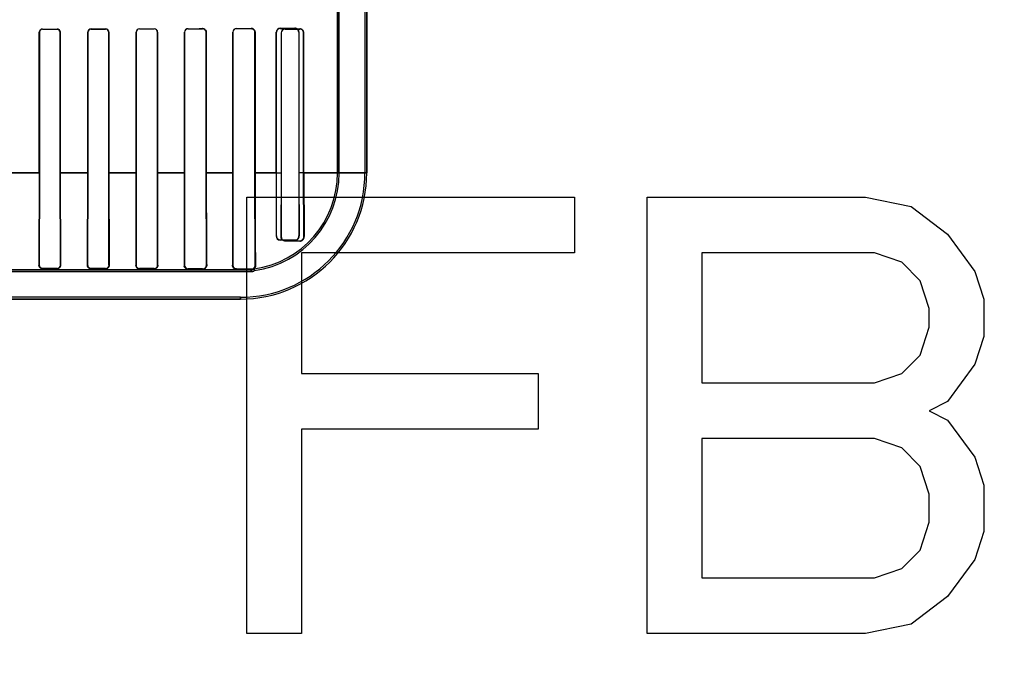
# Model space of a CAD drawing. Header units: millimetres. Extents: x 0 to 297, y 0 to 210.
# Tile 331 of 446: x 240.221 to 241.134, y 157.091 to 157.703. Entities that reach past the tile are written whole.
import ezdxf

# ---------------------------------------------------------------- set-up
doc = ezdxf.new("R2010")
doc.units = ezdxf.units.MM
doc.header["$LTSCALE"] = 16.335
doc.layers.get('0').update_dxf_attribs({"linetype": 'CONTINUOUS'})
for name, color, linetype in [('AXES_REF', 7, 'CONTINUOUS'), ('INTFCLR_1', 7, 'CONTINUOUS'), ('INTFCLR_72935', 7, 'CONTINUOUS')]:
    doc.layers.add(name, color=color, linetype=linetype)

msp = doc.modelspace()

# ---------------------------------------------------------------- linework, layer by layer
at = {"color": 7, "linetype": 'Continuous'}
for p, q in [((240.43206, 157.13309), (240.43206, 157.53809)), ((240.43206, 157.53809), (240.73581, 157.53809)), ((240.73581, 157.53809), (240.73581, 157.48639)), ((240.80331, 157.13309), (240.80331, 157.53809)), ((240.80331, 157.53809), (241.00581, 157.53809)), ((241.00581, 157.53809), (241.048, 157.52947)), ((241.048, 157.52947), (241.08175, 157.50362)), ((241.08175, 157.50362), (241.10706, 157.46915)), ((240.48269, 157.48639), (240.48269, 157.37437)), ((240.73581, 157.48639), (240.48269, 157.48639)), ((240.85394, 157.48639), (240.85394, 157.36575)), ((241.01425, 157.48639), (240.85394, 157.48639)), ((241.03956, 157.47777), (241.01425, 157.48639)), ((241.05644, 157.46054), (241.03956, 157.47777)), ((241.10706, 157.46915), (241.1155, 157.4433)), ((241.06488, 157.43468), (241.05644, 157.46054)), ((241.1155, 157.4433), (241.1155, 157.40883)), ((241.06488, 157.41745), (241.06488, 157.43468)), ((241.05644, 157.3916), (241.06488, 157.41745)), ((241.1155, 157.40883), (241.10706, 157.38298)), ((241.03956, 157.37437), (241.05644, 157.3916)), ((241.10706, 157.38298), (241.08175, 157.34851)), ((240.48269, 157.37437), (240.70206, 157.37437)), ((240.70206, 157.37437), (240.70206, 157.32266)), ((241.01425, 157.36575), (241.03956, 157.37437)), ((240.85394, 157.36575), (241.01425, 157.36575)), ((241.08175, 157.34851), (241.06488, 157.3399)), ((241.06488, 157.3399), (241.08175, 157.33128)), ((241.08175, 157.33128), (241.10706, 157.29681)), ((240.48269, 157.32266), (240.48269, 157.13309)), ((240.70206, 157.32266), (240.48269, 157.32266)), ((240.85394, 157.31405), (240.85394, 157.18479)), ((241.01425, 157.31405), (240.85394, 157.31405)), ((241.03956, 157.30543), (241.01425, 157.31405)), ((241.05644, 157.28819), (241.03956, 157.30543)), ((241.10706, 157.29681), (241.1155, 157.27096)), ((241.06488, 157.26234), (241.05644, 157.28819)), ((241.1155, 157.27096), (241.1155, 157.22788)), ((241.06488, 157.23649), (241.06488, 157.26234)), ((241.05644, 157.21064), (241.06488, 157.23649)), ((241.1155, 157.22788), (241.10706, 157.20202)), ((241.03956, 157.19341), (241.05644, 157.21064)), ((241.10706, 157.20202), (241.08175, 157.16756)), ((241.01425, 157.18479), (241.03956, 157.19341)), ((240.85394, 157.18479), (241.01425, 157.18479)), ((241.08175, 157.16756), (241.048, 157.14171)), ((241.048, 157.14171), (241.00581, 157.13309)), ((240.48269, 157.13309), (240.43206, 157.13309)), ((241.00581, 157.13309), (240.80331, 157.13309))]:
    msp.add_line(p, q, dxfattribs=at)
for radius in [8.72625, 8.7255, 8.66962]:
    msp.add_circle((241.41503, 154.41059), radius, dxfattribs=at)
msp.add_arc((241.41503, 154.41059), 8.64, 278.277129, 261.722871, dxfattribs=at)
at = {"layer": 'AXES_REF', "color": 9, "linetype": 'Continuous'}
msp.add_circle((241.41503, 154.41059), 5.33572, dxfattribs=at)
msp.add_arc((241.41503, 154.41059), 7.96006, 94.411812, 85.588188, dxfattribs=at)
at = {"layer": 'INTFCLR_1', "color": 6, "linetype": 'Continuous'}
for p, q in [((240.54159, 159.96359), (240.54159, 157.56058)), ((240.54318, 159.96358), (240.54318, 157.56058)), ((240.51618, 157.71141), (240.51618, 157.56058)), ((240.51777, 157.56058), (240.51777, 157.71141)), ((240.23953, 157.69108), (240.23953, 157.56058)), ((240.23963, 157.69108), (240.23963, 157.56058)), ((240.25897, 157.56058), (240.25897, 157.69108)), ((240.25907, 157.56058), (240.25907, 157.69108)), ((240.28444, 157.69108), (240.28444, 157.56058)), ((240.28455, 157.69108), (240.28455, 157.56058)), ((240.30405, 157.56058), (240.30405, 157.69108)), ((240.30416, 157.56058), (240.30416, 157.69108)), ((240.32934, 157.69108), (240.32934, 157.56058)), ((240.32946, 157.69108), (240.32946, 157.56058)), ((240.34916, 157.56058), (240.34916, 157.69108)), ((240.34928, 157.56058), (240.34928, 157.69108)), ((240.37421, 157.69108), (240.37421, 157.56058)), ((240.37433, 157.69108), (240.37433, 157.56058)), ((240.39429, 157.56058), (240.39429, 157.69108)), ((240.39443, 157.56058), (240.39443, 157.69108)), ((240.41903, 157.69108), (240.41903, 157.56058)), ((240.41918, 157.69108), (240.41918, 157.56058)), ((240.43947, 157.56058), (240.43947, 157.69108)), ((240.43964, 157.56058), (240.43964, 157.69108)), ((240.46378, 157.69045), (240.46378, 157.56058)), ((240.46397, 157.69045), (240.46397, 157.56058)), ((240.48472, 157.56058), (240.48472, 157.69045)), ((240.48494, 157.56058), (240.48494, 157.69045)), ((240.23953, 157.56058), (240.23929, 157.47508)), ((240.23963, 157.56058), (240.23949, 157.47508)), ((240.25911, 157.47508), (240.25897, 157.56058)), ((240.25932, 157.47508), (240.25907, 157.56058)), ((240.28444, 157.56058), (240.28419, 157.47508)), ((240.28455, 157.56058), (240.2844, 157.47508)), ((240.3042, 157.47508), (240.30405, 157.56058)), ((240.30416, 157.56058), (240.30443, 157.47508)), ((240.32934, 157.56058), (240.32906, 157.47508)), ((240.32946, 157.56058), (240.3293, 157.47508)), ((240.34933, 157.47508), (240.34916, 157.56058)), ((240.37433, 157.56058), (240.37416, 157.47508)), ((240.39448, 157.47508), (240.39429, 157.56058)), ((240.41918, 157.56058), (240.41897, 157.47508)), ((240.4397, 157.47508), (240.43947, 157.56058)), ((240.46378, 157.56058), (240.4636, 157.50145)), ((240.46397, 157.56058), (240.46386, 157.50145)), ((240.48484, 157.50145), (240.48472, 157.56058)), ((240.48494, 157.56058), (240.48522, 157.50145)), ((240.46753, 157.49774), (240.48103, 157.49765)), ((240.46753, 157.49744), (240.48103, 157.49726)), ((240.21095, 157.46899), (240.43603, 157.46899)), ((240.24253, 157.47201), (240.25603, 157.47199)), ((240.24253, 157.47177), (240.25603, 157.47174)), ((240.28753, 157.47193), (240.30103, 157.4719)), ((240.28753, 157.47166), (240.30103, 157.47162)), ((240.33253, 157.47181), (240.34603, 157.47177)), ((240.33253, 157.47151), (240.34603, 157.47146)), ((240.37753, 157.47167), (240.39103, 157.47162)), ((240.37753, 157.4713), (240.39103, 157.47122)), ((240.42253, 157.47147), (240.43603, 157.4714)), ((240.43603, 157.47058), (240.42618, 157.47058)), ((240.42618, 157.44516), (239.66739, 157.44516))]:
    msp.add_line(p, q, dxfattribs=at)
at = {"layer": 'INTFCLR_1', "color": 9, "linetype": 'Continuous'}
for p, q in [((240.24253, 157.69398), (240.24253, 157.69409)), ((240.25603, 157.69411), (240.25603, 157.694)), ((240.28753, 157.69406), (240.28753, 157.69417)), ((240.30103, 157.6942), (240.30103, 157.69409)), ((240.33253, 157.69416), (240.33253, 157.69428)), ((240.34603, 157.69431), (240.34603, 157.69419)), ((240.37753, 157.69428), (240.37753, 157.69441)), ((240.39103, 157.69446), (240.39103, 157.69433)), ((240.42253, 157.69444), (240.42253, 157.69459)), ((240.43603, 157.69466), (240.43603, 157.6945)), ((240.46753, 157.69403), (240.46753, 157.69422)), ((240.48103, 157.69433), (240.48103, 157.69411)), ((240.23953, 157.69108), (240.23963, 157.69108)), ((240.25897, 157.69108), (240.25907, 157.69108)), ((240.28444, 157.69108), (240.28455, 157.69108)), ((240.30405, 157.69108), (240.30416, 157.69108)), ((240.32934, 157.69108), (240.32946, 157.69108)), ((240.34916, 157.69108), (240.34928, 157.69108)), ((240.37421, 157.69108), (240.37433, 157.69108)), ((240.39429, 157.69108), (240.39443, 157.69108)), ((240.41903, 157.69108), (240.41918, 157.69108)), ((240.43947, 157.69108), (240.43964, 157.69108)), ((240.46378, 157.69045), (240.46397, 157.69045)), ((240.48472, 157.69045), (240.48494, 157.69045)), ((240.2139, 157.56057), (240.23963, 157.56057)), ((240.25897, 157.56057), (240.28456, 157.56057)), ((240.30405, 157.56057), (240.32946, 157.56057)), ((240.34916, 157.56057), (240.37433, 157.56057)), ((240.3943, 157.56057), (240.41918, 157.56057)), ((240.43947, 157.56057), (240.46397, 157.56057)), ((240.48471, 157.56057), (240.54318, 157.56057)), ((240.46386, 157.50145), (240.4636, 157.50145)), ((240.48522, 157.50145), (240.48484, 157.50145)), ((240.46753, 157.49744), (240.46753, 157.49774)), ((240.48103, 157.49765), (240.48103, 157.49726)), ((240.23949, 157.47508), (240.23929, 157.47508)), ((240.25932, 157.47508), (240.25911, 157.47508)), ((240.2844, 157.47508), (240.28419, 157.47508)), ((240.30443, 157.47508), (240.3042, 157.47508)), ((240.3293, 157.47508), (240.32906, 157.47508)), ((240.34958, 157.47508), (240.34933, 157.47508)), ((240.37416, 157.47508), (240.37388, 157.47508)), ((240.39479, 157.47508), (240.39448, 157.47508)), ((240.41897, 157.47508), (240.41861, 157.47508)), ((240.4397, 157.47508), (240.44016, 157.47508)), ((240.42618, 157.47058), (240.21095, 157.47058)), ((240.24253, 157.47177), (240.24253, 157.47201)), ((240.25603, 157.47199), (240.25603, 157.47174)), ((240.28753, 157.47166), (240.28753, 157.47193)), ((240.30103, 157.4719), (240.30103, 157.47162)), ((240.33253, 157.47151), (240.33253, 157.47181)), ((240.34603, 157.47177), (240.34603, 157.47146)), ((240.37753, 157.4713), (240.37753, 157.47167)), ((240.39103, 157.47162), (240.39103, 157.47122)), ((240.42253, 157.4709), (240.42253, 157.47147)), ((240.43603, 157.4714), (240.43603, 157.46899)), ((240.42618, 157.44358), (239.66739, 157.44358)), ((240.42618, 157.44358), (240.42618, 157.44516))]:
    msp.add_line(p, q, dxfattribs=at)
at = {"layer": 'INTFCLR_1', "color": 7, "linetype": 'Continuous'}
for p, q in [((240.28455, 157.47352), (240.28419, 157.47508)), ((240.41897, 157.47508), (240.41922, 157.47374)), ((240.42102, 157.47125), (240.42047, 157.47155)), ((240.42162, 157.47103), (240.42102, 157.47125)), ((240.42253, 157.4709), (240.42162, 157.47103))]:
    msp.add_line(p, q, dxfattribs=at)
for points in [[(240.43603, 157.69466), (240.43617, 157.69466), (240.43631, 157.69465), (240.43644, 157.69464), (240.43656, 157.69462), (240.43669, 157.6946), (240.43681, 157.69458), (240.43692, 157.69455), (240.43704, 157.69452), (240.43715, 157.69449)], [(240.43713, 157.69433), (240.43702, 157.69436), (240.4369, 157.69439), (240.43678, 157.69442), (240.43666, 157.69444), (240.43654, 157.69446), (240.43642, 157.69448), (240.43629, 157.69449), (240.43616, 157.6945), (240.43603, 157.6945)], [(240.48213, 157.69395), (240.48203, 157.69398), (240.48191, 157.69401), (240.4818, 157.69403), (240.48168, 157.69406), (240.48156, 157.69407), (240.48143, 157.69409), (240.4813, 157.6941), (240.48117, 157.69411), (240.48103, 157.69411)], [(240.2844, 157.47508), (240.28441, 157.47495), (240.28441, 157.47483), (240.28442, 157.4747), (240.28444, 157.47457), (240.28446, 157.47445), (240.28449, 157.47432), (240.28453, 157.47419), (240.28457, 157.47406), (240.28461, 157.47393)], [(240.34958, 157.47508), (240.34958, 157.47496), (240.34958, 157.47484), (240.34957, 157.47472), (240.34956, 157.47461), (240.34954, 157.47449), (240.34952, 157.47436), (240.34949, 157.47424), (240.34946, 157.47411), (240.34943, 157.47399)]]:
    msp.add_lwpolyline(points, dxfattribs=at)
at = {"layer": 'INTFCLR_1', "color": 6, "linetype": 'Continuous'}
for centre, radius, start, end in [((240.24254, 157.69107), 0.00301, 90.10934, 179.98152), ((240.25604, 157.69107), 0.00303, 0.01826, 90.08233), ((240.25604, 157.69107), 0.00293, 0.01886, 90.07497), ((240.28754, 157.69107), 0.00309, 90.13337, 179.98482), ((240.30104, 157.69107), 0.00312, 0.01468, 90.11546), ((240.30104, 157.69107), 0.00301, 0.01593, 90.10442), ((240.33254, 157.69108), 0.0032, 90.16147, 179.99004), ((240.33254, 157.69108), 0.00308, 90.15151, 179.98769), ((240.34604, 157.69108), 0.00324, 0.00722, 90.16042), ((240.34604, 157.69108), 0.00312, 0.01084, 90.14192), ((240.37754, 157.69108), 0.00334, 90.19307, 179.99927), ((240.37754, 157.69108), 0.00321, 90.17766, 179.99926), ((240.39104, 157.69108), 0.00339, 0.0015, 90.21698), ((240.39104, 157.69107), 0.00325, 0.01516, 90.18151), ((240.42255, 157.69108), 0.00352, 90.26492, 179.99808), ((240.42255, 157.69108), 0.00337, 90.22997, 179.99885), ((240.46756, 157.69045), 0.00377, 90.39868, 179.9948), ((240.46755, 157.69045), 0.00358, 90.31629, 179.99745), ((240.48107, 157.69045), 0.00388, 0.0104, 90.49655), ((240.42618, 157.56058), 0.117, 270, 360), ((240.42618, 157.56058), 0.11541, 270, 0), ((240.42618, 157.56058), 0.09, 277.99614, 360), ((240.42618, 157.56058), 0.09159, 278.22792, 0), ((240.46756, 157.50143), 0.00369, 179.76462, 269.62421), ((240.48111, 157.50138), 0.00412, 268.98341, 0.96528), ((240.48106, 157.50143), 0.00378, 269.56231, 0.29281), ((240.25604, 157.47506), 0.00307, 269.9009, 0.24706), ((240.30104, 157.47506), 0.00317, 269.86984, 0.26512), ((240.33254, 157.47506), 0.00325, 179.72429, 269.83132), ((240.34604, 157.47506), 0.00328, 269.83011, 0.2927), ((240.37755, 157.47506), 0.00339, 179.69022, 269.77935), ((240.39105, 157.47506), 0.00344, 269.77366, 0.33826), ((240.43605, 157.47505), 0.00365, 269.67587, 0.42943), ((240.43603, 157.47508), 0.0045, 270, 306.33672), ((240.43603, 157.47508), 0.00609, 270, 302.31512), ((240.39306, 157.45293), 0.04926, 20.19605, 22.09083)]:
    msp.add_arc(centre, radius, start, end, dxfattribs=at)
at = {"layer": 'INTFCLR_1', "color": 7, "linetype": 'Continuous'}
for centre, radius, start, end in [((240.48106, 157.69045), 0.00366, 0.00365, 72.87516), ((240.46757, 157.50141), 0.00398, 179.52817, 269.38584), ((240.33258, 157.47503), 0.00352, 179.17646, 229.48578)]:
    msp.add_arc(centre, radius, start, end, dxfattribs=at)
at = {"layer": 'INTFCLR_1', "color": 6, "linetype": 'Continuous'}
for centre, major_axis, start_param, end_param in [((240.04678, 157.69558), (0.4694, 0), -1.140627, -1.108745), ((240.04678, 157.69558), (0.4964, 0), -1.165445, -1.135656), ((240.04678, 157.69558), (0.4694, 0), -1.032246, -0.998394), ((240.04678, 157.69558), (0.4964, 0), -1.064439, -1.033062), ((240.04678, 157.69558), (0.4694, 0), -0.9163, -0.879521), ((240.04678, 157.69558), (0.4964, 0), -0.9574, -0.923735), ((240.04678, 157.69558), (0.4694, 0), -0.788898, -0.747504), ((240.04678, 157.69558), (0.4964, 0), -0.841558, -0.804464), ((240.04678, 157.69558), (0.4694, 0), -0.642675, -0.593022), ((240.04678, 157.69558), (0.4964, 0), -0.712156, -0.66947), ((240.04678, 157.69495), (0.4694, 0), -0.4593, -0.389436), ((240.04678, 157.69495), (0.4964, 0), -0.559335, -0.505765)]:
    msp.add_ellipse(centre, major_axis=major_axis, ratio=0.003491, start_param=start_param, end_param=end_param, dxfattribs=at)
for points, knots in [([(240.24253, 157.69398), (240.24195, 157.69398), (240.24044, 157.69354), (240.23963, 157.69197), (240.23963, 157.69108)], [0, 0, 0, 0, 0.393954, 1, 1, 1, 1]), ([(240.28753, 157.69406), (240.28692, 157.69406), (240.28537, 157.69359), (240.28455, 157.69198), (240.28455, 157.69108)], [0, 0, 0, 0, 0.401643, 1, 1, 1, 1]), ([(240.34958, 157.47508), (240.34957, 157.47601), (240.34954, 157.47806), (240.3495, 157.48137), (240.34947, 157.48516), (240.34944, 157.48934), (240.34942, 157.49386), (240.34939, 157.4987), (240.34937, 157.50377), (240.34935, 157.50909), (240.34934, 157.51455), (240.34932, 157.52016), (240.34931, 157.52583), (240.3493, 157.53155), (240.34929, 157.53731), (240.34929, 157.5431), (240.34928, 157.54891), (240.34928, 157.55474), (240.34928, 157.55863), (240.34928, 157.56058)], [0, 0, 0, 0, 0.032707, 0.071844, 0.116437, 0.165423, 0.218645, 0.274931, 0.335263, 0.396522, 0.461668, 0.526855, 0.593523, 0.660404, 0.727757, 0.795465, 0.863443, 0.931731, 1, 1, 1, 1]), ([(240.37421, 157.56058), (240.37421, 157.55873), (240.37421, 157.55503), (240.3742, 157.54949), (240.3742, 157.54397), (240.37419, 157.53847), (240.37419, 157.53301), (240.37418, 157.5276), (240.37416, 157.52229), (240.37415, 157.51707), (240.37414, 157.51194), (240.37412, 157.50696), (240.3741, 157.5021), (240.37408, 157.49745), (240.37405, 157.49296), (240.37403, 157.48875), (240.374, 157.4848), (240.37396, 157.48121), (240.37393, 157.478), (240.3739, 157.476), (240.37388, 157.47508)], [0, 0, 0, 0, 0.064907, 0.12979, 0.194367, 0.258668, 0.322682, 0.385862, 0.448445, 0.509161, 0.56901, 0.628233, 0.684091, 0.739602, 0.791273, 0.841509, 0.887274, 0.929864, 0.967465, 1, 1, 1, 1]), ([(240.39443, 157.56058), (240.39443, 157.55877), (240.39443, 157.55516), (240.39443, 157.54975), (240.39444, 157.54436), (240.39444, 157.53898), (240.39445, 157.53363), (240.39446, 157.52832), (240.39447, 157.52305), (240.39449, 157.51786), (240.3945, 157.51273), (240.39452, 157.50773), (240.39454, 157.50282), (240.39457, 157.49808), (240.39459, 157.4935), (240.39462, 157.48918), (240.39466, 157.48514), (240.3947, 157.48144), (240.39474, 157.47812), (240.39477, 157.47603), (240.39479, 157.47508)], [0, 0, 0, 0, 0.063369, 0.126652, 0.189729, 0.252754, 0.315169, 0.377454, 0.438989, 0.500359, 0.55942, 0.618922, 0.675915, 0.731627, 0.785378, 0.836436, 0.8834, 0.926854, 0.966422, 1, 1, 1, 1]), ([(240.41903, 157.56058), (240.41903, 157.55972), (240.41903, 157.55802), (240.41903, 157.55547), (240.41903, 157.55291), (240.41903, 157.55035), (240.41902, 157.54779), (240.41902, 157.54523), (240.41902, 157.54266), (240.41902, 157.54009), (240.41901, 157.53752), (240.41901, 157.53494), (240.419, 157.53236), (240.419, 157.52977), (240.41899, 157.52719), (240.41899, 157.5246), (240.41898, 157.52201), (240.41897, 157.51943), (240.41896, 157.51685), (240.41896, 157.51428), (240.41895, 157.51172), (240.41894, 157.50918), (240.41892, 157.50665), (240.41891, 157.50415), (240.4189, 157.50167), (240.41889, 157.49922), (240.41887, 157.49681), (240.41885, 157.49444), (240.41884, 157.49213), (240.41882, 157.48987), (240.4188, 157.48768), (240.41878, 157.48557), (240.41876, 157.48354), (240.41873, 157.4816), (240.41871, 157.47976), (240.41868, 157.47806), (240.41865, 157.47651), (240.41863, 157.47553), (240.41861, 157.47508)], [0, 0, 0, 0, 0.029867, 0.059742, 0.089635, 0.11955, 0.1495, 0.179482, 0.209509, 0.239575, 0.26969, 0.299842, 0.330039, 0.360261, 0.39051, 0.42076, 0.451007, 0.481217, 0.511377, 0.541445, 0.571397, 0.601185, 0.630768, 0.660096, 0.689112, 0.717758, 0.745961, 0.773654, 0.80075, 0.827174, 0.85283, 0.877615, 0.901401, 0.924129, 0.945682, 0.965725, 0.983912, 1, 1, 1, 1]), ([(240.43964, 157.56058), (240.43964, 157.55978), (240.43964, 157.55819), (240.43964, 157.55581), (240.43964, 157.55342), (240.43964, 157.55103), (240.43964, 157.54863), (240.43964, 157.54623), (240.43965, 157.54381), (240.43965, 157.54139), (240.43965, 157.53896), (240.43966, 157.53652), (240.43966, 157.53406), (240.43967, 157.5316), (240.43967, 157.52912), (240.43968, 157.52664), (240.43969, 157.52414), (240.43969, 157.52164), (240.4397, 157.51913), (240.43971, 157.51662), (240.43972, 157.5141), (240.43973, 157.51159), (240.43974, 157.50908), (240.43976, 157.50658), (240.43977, 157.5041), (240.43979, 157.50164), (240.4398, 157.4992), (240.43982, 157.4968), (240.43984, 157.49443), (240.43986, 157.49212), (240.43988, 157.48985), (240.4399, 157.48766), (240.43993, 157.48557), (240.43996, 157.4836), (240.43999, 157.48177), (240.44002, 157.48011), (240.44007, 157.47789), (240.44011, 157.47623), (240.44016, 157.47508)], [0, 0, 0, 0, 0.027864, 0.055744, 0.08366, 0.111627, 0.139665, 0.167785, 0.196004, 0.224329, 0.252774, 0.281341, 0.31004, 0.338867, 0.367824, 0.396897, 0.426086, 0.455366, 0.484725, 0.514126, 0.54355, 0.57295, 0.602293, 0.63152, 0.660581, 0.6894, 0.717926, 0.746078, 0.773758, 0.800874, 0.827375, 0.853099, 0.877722, 0.900905, 0.922316, 0.941805, 0.959331, 1, 1, 1, 1]), ([(240.23929, 157.47508), (240.23928, 157.47454), (240.23952, 157.47354), (240.24061, 157.4722), (240.24182, 157.47177), (240.24253, 157.47177)], [0, 0, 0, 0, 0.313544, 0.57828, 1, 1, 1, 1]), ([(240.23949, 157.47508), (240.23948, 157.47445), (240.23996, 157.47286), (240.2416, 157.47201), (240.24253, 157.47201)], [0, 0, 0, 0, 0.402235, 1, 1, 1, 1]), ([(240.4387, 157.47145), (240.43807, 157.47136), (240.44045, 157.47334), (240.44019, 157.47438), (240.44016, 157.47508)], [0, 0, 0, 0, 0.475271, 1, 1, 1, 1]), ([(240.42253, 157.4709), (240.42314, 157.47089), (240.42417, 157.47087), (240.42592, 157.47084), (240.42713, 157.47079), (240.42989, 157.47075), (240.42742, 157.47054), (240.42669, 157.47058), (240.42618, 157.47058)], [0, 0, 0, 0, 0.192392, 0.337535, 0.529678, 0.693321, 0.835716, 1, 1, 1, 1])]:
    msp.add_open_spline(points, degree=3, knots=knots, dxfattribs=at)
at = {"layer": 'INTFCLR_1', "color": 7, "linetype": 'Continuous'}
for points, knots in [([(240.43964, 157.69108), (240.43964, 157.69164), (240.43937, 157.69272), (240.43817, 157.6942), (240.43683, 157.69465), (240.43603, 157.69466)], [0, 0, 0, 0, 0.305755, 0.568882, 1, 1, 1, 1]), ([(240.43947, 157.69108), (240.43947, 157.69167), (240.43916, 157.69282), (240.4379, 157.69415), (240.43669, 157.69449), (240.43603, 157.6945)], [0, 0, 0, 0, 0.33515, 0.63236, 1, 1, 1, 1]), ([(240.43715, 157.69449), (240.43769, 157.69431), (240.439, 157.69353), (240.43964, 157.69198), (240.43964, 157.69108)], [0, 0, 0, 0, 0.384972, 1, 1, 1, 1]), ([(240.48472, 157.69045), (240.48472, 157.69095), (240.48449, 157.69201), (240.48333, 157.69359), (240.48188, 157.6941), (240.48103, 157.69411)], [0, 0, 0, 0, 0.264771, 0.552584, 1, 1, 1, 1]), ([(240.4636, 157.50145), (240.46359, 157.50091), (240.46381, 157.49981), (240.465, 157.49808), (240.46657, 157.49746), (240.46753, 157.49744)], [0, 0, 0, 0, 0.261455, 0.529747, 1, 1, 1, 1]), ([(240.25603, 157.47174), (240.25649, 157.47174), (240.25742, 157.47194), (240.25884, 157.47297), (240.25932, 157.47428), (240.25932, 157.47508)], [0, 0, 0, 0, 0.26708, 0.536302, 1, 1, 1, 1]), ([(240.28419, 157.47508), (240.28419, 157.47454), (240.28442, 157.4735), (240.28555, 157.47211), (240.2868, 157.47167), (240.28753, 157.47166)], [0, 0, 0, 0, 0.3087, 0.580629, 1, 1, 1, 1]), ([(240.28441, 157.47507), (240.2844, 157.47444), (240.28478, 157.47324), (240.28608, 157.47215), (240.28707, 157.47193), (240.28753, 157.47193)], [0, 0, 0, 0, 0.39385, 0.717426, 1, 1, 1, 1]), ([(240.28461, 157.47393), (240.28478, 157.47351), (240.28548, 157.47244), (240.28676, 157.47193), (240.28753, 157.47193)], [0, 0, 0, 0, 0.372837, 1, 1, 1, 1]), ([(240.30103, 157.47162), (240.30149, 157.47162), (240.30242, 157.47181), (240.30391, 157.47285), (240.30443, 157.47423), (240.30443, 157.47508)], [0, 0, 0, 0, 0.256093, 0.522073, 1, 1, 1, 1]), ([(240.32906, 157.47508), (240.32906, 157.47461), (240.32923, 157.47366), (240.33025, 157.47211), (240.33165, 157.47152), (240.33253, 157.47151)], [0, 0, 0, 0, 0.256574, 0.516799, 1, 1, 1, 1]), ([(240.34603, 157.47146), (240.34649, 157.47146), (240.34744, 157.47165), (240.34901, 157.4727), (240.34959, 157.47417), (240.34958, 157.47508)], [0, 0, 0, 0, 0.246499, 0.508605, 1, 1, 1, 1]), ([(240.37388, 157.47508), (240.37389, 157.47454), (240.37408, 157.47348), (240.37523, 157.47188), (240.37666, 157.47132), (240.37753, 157.4713)], [0, 0, 0, 0, 0.277324, 0.544538, 1, 1, 1, 1]), ([(240.39103, 157.47122), (240.39149, 157.47121), (240.39242, 157.47139), (240.39366, 157.47216), (240.39458, 157.47343), (240.3948, 157.47452), (240.39479, 157.47508)], [0, 0, 0, 0, 0.231476, 0.46254, 0.72096, 1, 1, 1, 1]), ([(240.41861, 157.47508), (240.41864, 157.47448), (240.41881, 157.47335), (240.41975, 157.47203), (240.42101, 157.47115), (240.42201, 157.47091), (240.42253, 157.4709)], [0, 0, 0, 0, 0.284048, 0.524728, 0.752278, 1, 1, 1, 1]), ([(240.41897, 157.47507), (240.41896, 157.47455), (240.4192, 157.47351), (240.42033, 157.47199), (240.42171, 157.47147), (240.42253, 157.47147)], [0, 0, 0, 0, 0.280369, 0.554767, 1, 1, 1, 1]), ([(240.41955, 157.47309), (240.41985, 157.47264), (240.42073, 157.4718), (240.42191, 157.47148), (240.42253, 157.47147)], [0, 0, 0, 0, 0.469129, 1, 1, 1, 1])]:
    msp.add_open_spline(points, degree=3, knots=knots, dxfattribs=at)
for points in [[(240.25932, 157.47508), (240.25933, 157.47451), (240.25923, 157.4739), (240.25891, 157.47344)], [(240.30443, 157.47508), (240.30444, 157.47457), (240.3044, 157.47402), (240.30412, 157.4736)], [(240.37482, 157.47254), (240.37442, 157.47299), (240.37397, 157.47354), (240.37398, 157.47415)], [(240.39479, 157.47508), (240.3948, 157.47461), (240.39483, 157.47408), (240.39456, 157.47369)], [(240.33253, 157.47151), (240.33208, 157.47152), (240.33154, 157.4715), (240.33119, 157.47179)]]:
    msp.add_open_spline(points, degree=3, dxfattribs=at)
at = {"layer": 'INTFCLR_72935', "color": 6, "linetype": 'Continuous'}
for p, q in [((240.54159, 159.96361), (240.54159, 157.56058)), ((240.54318, 157.56058), (240.54318, 159.96358)), ((240.51618, 157.56058), (240.51618, 157.71404)), ((240.51777, 157.56058), (240.51777, 157.71565)), ((240.23953, 157.56058), (240.23953, 157.69108)), ((240.23963, 157.56058), (240.23963, 157.69108)), ((240.25897, 157.69108), (240.25897, 157.56058)), ((240.25907, 157.69108), (240.25907, 157.56058)), ((240.28444, 157.56058), (240.28444, 157.69108)), ((240.28455, 157.56058), (240.28455, 157.69108)), ((240.30405, 157.69108), (240.30405, 157.56058)), ((240.30416, 157.69108), (240.30416, 157.56058)), ((240.32934, 157.56058), (240.32934, 157.69108)), ((240.32946, 157.56058), (240.32946, 157.69108)), ((240.34916, 157.69108), (240.34916, 157.56058)), ((240.34928, 157.69108), (240.34928, 157.56058)), ((240.37421, 157.56058), (240.37421, 157.69108)), ((240.37433, 157.56058), (240.37433, 157.69108)), ((240.39429, 157.69108), (240.39429, 157.56058)), ((240.39443, 157.69108), (240.39443, 157.56058)), ((240.41903, 157.56058), (240.41903, 157.69108)), ((240.41918, 157.56058), (240.41918, 157.69108)), ((240.43947, 157.69108), (240.43947, 157.56058)), ((240.43964, 157.69108), (240.43964, 157.56058)), ((240.45931, 157.56058), (240.45931, 157.69108)), ((240.45949, 157.56058), (240.45949, 157.69108)), ((240.48019, 157.69108), (240.48019, 157.56058)), ((240.4804, 157.69108), (240.4804, 157.56058)), ((240.23953, 157.56058), (240.23929, 157.47508)), ((240.23949, 157.47508), (240.23963, 157.56058)), ((240.25897, 157.56058), (240.25911, 157.47508)), ((240.25932, 157.47508), (240.25907, 157.56058)), ((240.28444, 157.56058), (240.28419, 157.47508)), ((240.2844, 157.47508), (240.28455, 157.56058)), ((240.30405, 157.56058), (240.3042, 157.47508)), ((240.30416, 157.56058), (240.30443, 157.47508)), ((240.32934, 157.56058), (240.32906, 157.47508)), ((240.3293, 157.47508), (240.32946, 157.56058)), ((240.34916, 157.56058), (240.34933, 157.47508)), ((240.37416, 157.47508), (240.37433, 157.56058)), ((240.39429, 157.56058), (240.39448, 157.47508)), ((240.41897, 157.47508), (240.41918, 157.56058)), ((240.43947, 157.56058), (240.4397, 157.47508)), ((240.45931, 157.56058), (240.45914, 157.50208)), ((240.45939, 157.50208), (240.45949, 157.56058)), ((240.48019, 157.56058), (240.48031, 157.50208)), ((240.4804, 157.56058), (240.48065, 157.50208)), ((240.47653, 157.49831), (240.46303, 157.4984)), ((240.2067, 157.46899), (240.43603, 157.46899)), ((240.25603, 157.47199), (240.24253, 157.47201)), ((240.24253, 157.47177), (240.25603, 157.47174)), ((240.30103, 157.4719), (240.28753, 157.47193)), ((240.28753, 157.47166), (240.30103, 157.47162)), ((240.34603, 157.47177), (240.33253, 157.47181)), ((240.33253, 157.47151), (240.34603, 157.47146)), ((240.39103, 157.47162), (240.37753, 157.47167)), ((240.37753, 157.4713), (240.39103, 157.47122)), ((240.43603, 157.4714), (240.42253, 157.47147)), ((240.42618, 157.47058), (240.43603, 157.47058)), ((240.42618, 157.44516), (239.66739, 157.44516))]:
    msp.add_line(p, q, dxfattribs=at)
at = {"layer": 'INTFCLR_72935', "color": 9, "linetype": 'Continuous'}
for p, q in [((240.24253, 157.69409), (240.24253, 157.69398)), ((240.25603, 157.694), (240.25603, 157.69411)), ((240.28753, 157.69417), (240.28753, 157.69406)), ((240.30103, 157.69409), (240.30103, 157.6942)), ((240.33253, 157.69428), (240.33253, 157.69416)), ((240.34603, 157.69419), (240.34603, 157.69431)), ((240.37753, 157.69441), (240.37753, 157.69428)), ((240.39103, 157.69433), (240.39103, 157.69446)), ((240.42253, 157.69459), (240.42253, 157.69444)), ((240.43603, 157.6945), (240.43603, 157.69466)), ((240.46303, 157.69482), (240.46303, 157.69463)), ((240.47653, 157.69471), (240.47653, 157.69492)), ((240.23963, 157.69108), (240.23953, 157.69108)), ((240.25907, 157.69108), (240.25897, 157.69108)), ((240.28455, 157.69108), (240.28444, 157.69108)), ((240.30416, 157.69108), (240.30405, 157.69108)), ((240.32946, 157.69108), (240.32934, 157.69108)), ((240.34928, 157.69108), (240.34916, 157.69108)), ((240.37433, 157.69108), (240.37421, 157.69108)), ((240.39443, 157.69108), (240.39429, 157.69108)), ((240.41918, 157.69108), (240.41903, 157.69108)), ((240.43964, 157.69108), (240.43947, 157.69108)), ((240.45949, 157.69108), (240.45931, 157.69108)), ((240.4804, 157.69108), (240.48019, 157.69108)), ((240.23963, 157.56057), (240.2139, 157.56057)), ((240.28456, 157.56057), (240.25897, 157.56057)), ((240.32946, 157.56057), (240.30405, 157.56057)), ((240.37433, 157.56057), (240.34916, 157.56057)), ((240.41918, 157.56057), (240.39429, 157.56057)), ((240.45949, 157.56057), (240.43947, 157.56057)), ((240.54318, 157.56057), (240.48019, 157.56057)), ((240.45914, 157.50208), (240.45939, 157.50208)), ((240.48031, 157.50208), (240.48065, 157.50208)), ((240.46303, 157.4984), (240.46303, 157.49812)), ((240.47653, 157.49797), (240.47653, 157.49831)), ((240.23929, 157.47508), (240.23949, 157.47508)), ((240.25911, 157.47508), (240.25932, 157.47508)), ((240.28419, 157.47508), (240.2844, 157.47508)), ((240.3042, 157.47508), (240.30443, 157.47508)), ((240.32906, 157.47508), (240.3293, 157.47508)), ((240.34933, 157.47508), (240.34958, 157.47508)), ((240.37388, 157.47508), (240.37416, 157.47508)), ((240.39448, 157.47508), (240.39479, 157.47508)), ((240.41861, 157.47508), (240.41897, 157.47508)), ((240.44016, 157.47508), (240.4397, 157.47508)), ((240.21095, 157.47058), (240.42618, 157.47058)), ((240.24253, 157.47201), (240.24253, 157.47177)), ((240.25603, 157.47174), (240.25603, 157.47199)), ((240.28753, 157.47193), (240.28753, 157.47166)), ((240.30103, 157.47162), (240.30103, 157.4719)), ((240.33253, 157.47181), (240.33253, 157.47151)), ((240.34603, 157.47146), (240.34603, 157.47177)), ((240.37753, 157.47167), (240.37753, 157.4713)), ((240.39103, 157.47122), (240.39103, 157.47162)), ((240.42253, 157.47147), (240.42253, 157.4709)), ((240.43603, 157.46899), (240.43603, 157.4714)), ((239.66739, 157.44358), (240.42618, 157.44358)), ((240.42618, 157.44516), (240.42618, 157.44358))]:
    msp.add_line(p, q, dxfattribs=at)
at = {"layer": 'INTFCLR_72935', "color": 7, "linetype": 'Continuous'}
for p, q in [((240.42047, 157.47155), (240.42102, 157.47125)), ((240.42102, 157.47125), (240.42162, 157.47103)), ((240.42162, 157.47103), (240.42253, 157.4709))]:
    msp.add_line(p, q, dxfattribs=at)
for points in [[(240.39215, 157.69428), (240.39204, 157.69431), (240.39192, 157.69435), (240.3918, 157.69438), (240.39168, 157.6944), (240.39155, 157.69442), (240.39143, 157.69444), (240.3913, 157.69445), (240.39116, 157.69446), (240.39103, 157.69446)], [(240.43715, 157.69449), (240.43704, 157.69452), (240.43692, 157.69455), (240.43681, 157.69458), (240.43669, 157.6946), (240.43657, 157.69462), (240.43644, 157.69464), (240.43631, 157.69465), (240.43617, 157.69466), (240.43603, 157.69466)], [(240.43603, 157.6945), (240.43615, 157.6945), (240.43628, 157.69449), (240.4364, 157.69448), (240.43653, 157.69447), (240.43666, 157.69445), (240.43678, 157.69442), (240.4369, 157.69439), (240.43702, 157.69436), (240.43713, 157.69432)], [(240.47653, 157.69471), (240.47667, 157.69471), (240.4768, 157.6947), (240.47693, 157.69469), (240.47706, 157.69467), (240.47718, 157.69465), (240.4773, 157.69463), (240.47741, 157.69461), (240.47753, 157.69458), (240.47763, 157.69454)], [(240.28419, 157.47508), (240.28419, 157.47494), (240.2842, 157.4748), (240.28421, 157.47466), (240.28423, 157.47453), (240.28425, 157.47439), (240.28428, 157.47426), (240.28431, 157.47413), (240.28435, 157.474), (240.2844, 157.47386)], [(240.28461, 157.47394), (240.28457, 157.47406), (240.28453, 157.47419), (240.28449, 157.47432), (240.28446, 157.47445), (240.28444, 157.47457), (240.28442, 157.4747), (240.28441, 157.47483), (240.28441, 157.47495), (240.2844, 157.47508)], [(240.34943, 157.47399), (240.34946, 157.47412), (240.34949, 157.47424), (240.34952, 157.47436), (240.34954, 157.47449), (240.34956, 157.47461), (240.34957, 157.47473), (240.34958, 157.47484), (240.34958, 157.47496), (240.34958, 157.47508)]]:
    msp.add_lwpolyline(points, dxfattribs=at)
at = {"layer": 'INTFCLR_72935', "color": 6, "linetype": 'Continuous'}
for centre, radius, start, end in [((240.24254, 157.69107), 0.00301, 90.10952, 179.98133), ((240.24254, 157.69108), 0.00291, 90.08705, 179.99794), ((240.25604, 157.69108), 0.00303, 0.00295, 90.09763), ((240.28754, 157.69108), 0.00309, 90.1208, 179.9973), ((240.28754, 157.69108), 0.00298, 90.11285, 179.99685), ((240.30104, 157.69108), 0.00312, 0.00354, 90.12695), ((240.30104, 157.69107), 0.00301, 0.01571, 90.10485), ((240.33254, 157.69108), 0.0032, 90.15473, 179.99674), ((240.33254, 157.69108), 0.00308, 90.14243, 179.99669), ((240.34604, 157.69108), 0.00324, 0.00403, 90.16384), ((240.34604, 157.69108), 0.00312, 0.00366, 90.14943), ((240.37754, 157.69108), 0.00334, 90.20197, 179.9946), ((240.37754, 157.69108), 0.00321, 90.17987, 179.99653), ((240.39104, 157.69108), 0.00325, 0.00536, 90.1889), ((240.42255, 157.69108), 0.00352, 90.27184, 179.99167), ((240.42255, 157.69108), 0.00337, 90.23032, 179.9985), ((240.46306, 157.69108), 0.00374, 90.37903, 179.99538), ((240.46305, 157.69108), 0.00356, 90.30585, 179.99684), ((240.47656, 157.69108), 0.00384, 0.00833, 90.46315), ((240.42618, 157.56058), 0.117, 270, 360), ((240.42618, 157.56058), 0.11541, 270, 0), ((240.42618, 157.56058), 0.09, 277.99614, 360), ((240.42618, 157.56058), 0.09159, 278.22792, 0), ((240.46307, 157.50205), 0.00393, 179.56406, 269.44157), ((240.46305, 157.50206), 0.00366, 179.77575, 269.64186), ((240.47659, 157.50202), 0.00406, 269.21579, 0.73964), ((240.47656, 157.50206), 0.00375, 269.58929, 0.27376), ((240.4346, 154.35094), 3.14731, 89.23666, 89.48244), ((240.25604, 157.47506), 0.00307, 269.90111, 0.24699), ((240.30104, 157.47506), 0.00317, 269.87031, 0.26464), ((240.33254, 157.47506), 0.00325, 179.72402, 269.83161), ((240.34604, 157.47506), 0.00328, 269.83086, 0.29201), ((240.37755, 157.47506), 0.00339, 179.69007, 269.77935), ((240.39105, 157.47506), 0.00344, 269.77488, 0.33711), ((240.43605, 157.47505), 0.00365, 269.67589, 0.42942), ((240.43603, 157.47508), 0.0045, 270, 306.33672), ((240.43603, 157.47508), 0.00609, 270, 302.31512), ((240.39306, 157.45293), 0.04926, 20.19605, 22.09083)]:
    msp.add_arc(centre, radius, start, end, dxfattribs=at)
at = {"layer": 'INTFCLR_72935', "color": 7, "linetype": 'Continuous'}
for centre, radius, start, end in [((240.47655, 157.69108), 0.00363, 0.00166, 72.70899), ((240.24254, 157.47502), 0.00325, 218.40602, 269.80586)]:
    msp.add_arc(centre, radius, start, end, dxfattribs=at)
at = {"layer": 'INTFCLR_72935', "color": 6, "linetype": 'Continuous'}
for major_axis, start_param, end_param in [((0.4694, 0), -1.140627, -1.108745), ((0.4964, 0), -1.165445, -1.135656), ((0.4694, 0), -1.032246, -0.998394), ((0.4964, 0), -1.064439, -1.033062), ((0.4694, 0), -0.9163, -0.879521), ((0.4964, 0), -0.9574, -0.923735), ((0.4694, 0), -0.788898, -0.747504), ((0.4964, 0), -0.841558, -0.804464), ((0.4694, 0), -0.642675, -0.593022), ((0.4964, 0), -0.712156, -0.66947), ((0.4694, 0), -0.480473, -0.413956), ((0.4964, 0), -0.576193, -0.524172)]:
    msp.add_ellipse((240.04678, 157.69558), major_axis=major_axis, ratio=0.003491, start_param=start_param, end_param=end_param, dxfattribs=at)
for points, knots in [([(240.25603, 157.694), (240.25664, 157.69401), (240.25817, 157.69354), (240.25897, 157.69196), (240.25897, 157.69108)], [0, 0, 0, 0, 0.404563, 1, 1, 1, 1]), ([(240.34958, 157.47508), (240.34957, 157.47601), (240.34954, 157.47805), (240.3495, 157.48137), (240.34947, 157.48515), (240.34944, 157.48936), (240.34942, 157.49388), (240.34939, 157.49873), (240.34937, 157.50378), (240.34935, 157.50906), (240.34934, 157.51449), (240.34932, 157.52007), (240.34931, 157.52574), (240.3493, 157.53148), (240.34929, 157.53728), (240.34929, 157.54309), (240.34928, 157.54892), (240.34928, 157.55475), (240.34928, 157.55863), (240.34928, 157.56058)], [0, 0, 0, 0, 0.032632, 0.071702, 0.116546, 0.165356, 0.219176, 0.275319, 0.33534, 0.39639, 0.460863, 0.525681, 0.592341, 0.659768, 0.727169, 0.795614, 0.863676, 0.931839, 1, 1, 1, 1]), ([(240.37421, 157.56058), (240.37421, 157.55872), (240.37421, 157.55502), (240.3742, 157.54949), (240.3742, 157.54396), (240.37419, 157.53848), (240.37419, 157.53306), (240.37418, 157.52768), (240.37416, 157.52237), (240.37415, 157.51715), (240.37414, 157.51202), (240.37412, 157.50702), (240.3741, 157.50215), (240.37408, 157.49748), (240.37405, 157.49298), (240.37403, 157.48875), (240.374, 157.4848), (240.37396, 157.4812), (240.37393, 157.478), (240.3739, 157.476), (240.37388, 157.47508)], [0, 0, 0, 0, 0.064957, 0.129839, 0.194332, 0.258657, 0.322136, 0.384723, 0.447488, 0.508272, 0.568083, 0.627358, 0.683541, 0.739206, 0.791145, 0.841493, 0.887419, 0.929989, 0.967529, 1, 1, 1, 1]), ([(240.39443, 157.56058), (240.39443, 157.55878), (240.39443, 157.55518), (240.39443, 157.5498), (240.39444, 157.54442), (240.39444, 157.53906), (240.39445, 157.5337), (240.39446, 157.52839), (240.39447, 157.52312), (240.39449, 157.51796), (240.3945, 157.51286), (240.39452, 157.50788), (240.39454, 157.503), (240.39457, 157.49827), (240.39459, 157.49372), (240.39462, 157.48937), (240.39466, 157.48528), (240.39469, 157.48152), (240.39474, 157.47815), (240.39477, 157.47605), (240.39479, 157.47508)], [0, 0, 0, 0, 0.063056, 0.126122, 0.189031, 0.251712, 0.31432, 0.376791, 0.43806, 0.499256, 0.557911, 0.617067, 0.673917, 0.729248, 0.782839, 0.83378, 0.881762, 0.92634, 0.965697, 1, 1, 1, 1]), ([(240.41903, 157.56058), (240.41903, 157.55972), (240.41903, 157.55802), (240.41903, 157.55547), (240.41903, 157.55291), (240.41903, 157.55035), (240.41902, 157.54779), (240.41902, 157.54523), (240.41902, 157.54266), (240.41902, 157.54009), (240.41901, 157.53752), (240.41901, 157.53494), (240.419, 157.53236), (240.419, 157.52977), (240.41899, 157.52719), (240.41899, 157.5246), (240.41898, 157.52201), (240.41897, 157.51943), (240.41896, 157.51685), (240.41896, 157.51428), (240.41895, 157.51172), (240.41894, 157.50918), (240.41892, 157.50665), (240.41891, 157.50415), (240.4189, 157.50167), (240.41889, 157.49922), (240.41887, 157.49681), (240.41885, 157.49444), (240.41884, 157.49213), (240.41882, 157.48987), (240.4188, 157.48768), (240.41878, 157.48557), (240.41876, 157.48353), (240.41873, 157.4816), (240.41871, 157.47976), (240.41868, 157.47806), (240.41865, 157.47651), (240.41863, 157.47553), (240.41861, 157.47508)], [0, 0, 0, 0, 0.029868, 0.059743, 0.089635, 0.119551, 0.1495, 0.179483, 0.209509, 0.239575, 0.269691, 0.299843, 0.330039, 0.360261, 0.39051, 0.420761, 0.451008, 0.481218, 0.511378, 0.541446, 0.571398, 0.601186, 0.63077, 0.660097, 0.689114, 0.717759, 0.745963, 0.773655, 0.800752, 0.827176, 0.852831, 0.877617, 0.901405, 0.92413, 0.945682, 0.965727, 0.983916, 1, 1, 1, 1]), ([(240.43964, 157.56058), (240.43964, 157.55978), (240.43964, 157.55819), (240.43964, 157.55581), (240.43964, 157.55342), (240.43964, 157.55103), (240.43964, 157.54863), (240.43964, 157.54623), (240.43965, 157.54381), (240.43965, 157.54139), (240.43965, 157.53896), (240.43966, 157.53652), (240.43966, 157.53406), (240.43967, 157.5316), (240.43967, 157.52912), (240.43968, 157.52664), (240.43969, 157.52414), (240.43969, 157.52164), (240.4397, 157.51913), (240.43971, 157.51661), (240.43972, 157.5141), (240.43973, 157.51159), (240.43974, 157.50908), (240.43976, 157.50658), (240.43977, 157.5041), (240.43979, 157.50164), (240.4398, 157.4992), (240.43982, 157.49679), (240.43984, 157.49443), (240.43986, 157.49211), (240.43988, 157.48985), (240.4399, 157.48766), (240.43993, 157.48557), (240.43996, 157.4836), (240.43999, 157.48177), (240.44002, 157.48011), (240.44007, 157.47789), (240.44011, 157.47623), (240.44016, 157.47508)], [0, 0, 0, 0, 0.027865, 0.055745, 0.083663, 0.111631, 0.13967, 0.167791, 0.19601, 0.224335, 0.252781, 0.281348, 0.31005, 0.338876, 0.367836, 0.396911, 0.426102, 0.455383, 0.484743, 0.514148, 0.543573, 0.572976, 0.602319, 0.631552, 0.66061, 0.689438, 0.717966, 0.746118, 0.773787, 0.800921, 0.827441, 0.853145, 0.877748, 0.900894, 0.922286, 0.941789, 0.959328, 1, 1, 1, 1]), ([(240.24253, 157.47201), (240.24195, 157.47201), (240.24036, 157.47246), (240.23948, 157.47411), (240.23949, 157.47508)], [0, 0, 0, 0, 0.376462, 1, 1, 1, 1]), ([(240.37388, 157.47508), (240.37387, 157.47452), (240.37411, 157.47342), (240.37528, 157.47185), (240.37669, 157.47131), (240.37753, 157.4713)], [0, 0, 0, 0, 0.291682, 0.560326, 1, 1, 1, 1]), ([(240.44016, 157.47508), (240.44018, 157.47459), (240.4404, 157.47346), (240.43787, 157.47133), (240.4387, 157.47145)], [0, 0, 0, 0, 0.366684, 1, 1, 1, 1]), ([(240.42253, 157.4709), (240.42314, 157.47089), (240.42417, 157.47087), (240.42592, 157.47084), (240.42713, 157.47079), (240.42991, 157.47075), (240.4274, 157.47055), (240.42667, 157.47058), (240.42618, 157.47058)], [0, 0, 0, 0, 0.192289, 0.33735, 0.529516, 0.693442, 0.844178, 1, 1, 1, 1])]:
    msp.add_open_spline(points, degree=3, knots=knots, dxfattribs=at)
at = {"layer": 'INTFCLR_72935', "color": 7, "linetype": 'Continuous'}
for points, knots in [([(240.39103, 157.69446), (240.39151, 157.69446), (240.39262, 157.69423), (240.39403, 157.69305), (240.39444, 157.69174), (240.39443, 157.69108)], [0, 0, 0, 0, 0.271643, 0.622451, 1, 1, 1, 1]), ([(240.39443, 157.69108), (240.39443, 157.69168), (240.39405, 157.69308), (240.39288, 157.69402), (240.39215, 157.69428)], [0, 0, 0, 0, 0.442089, 1, 1, 1, 1]), ([(240.43603, 157.69466), (240.43664, 157.69465), (240.4378, 157.69437), (240.43922, 157.69309), (240.43964, 157.69181), (240.43964, 157.69108)], [0, 0, 0, 0, 0.329149, 0.605901, 1, 1, 1, 1]), ([(240.43603, 157.6945), (240.43668, 157.69449), (240.43789, 157.69416), (240.43916, 157.69283), (240.43947, 157.69167), (240.43947, 157.69108)], [0, 0, 0, 0, 0.362579, 0.663883, 1, 1, 1, 1]), ([(240.43964, 157.69108), (240.43964, 157.69166), (240.43928, 157.69315), (240.438, 157.69421), (240.43715, 157.69449)], [0, 0, 0, 0, 0.39323, 1, 1, 1, 1]), ([(240.47653, 157.69471), (240.4771, 157.6947), (240.47816, 157.69446), (240.47968, 157.69328), (240.48019, 157.69192), (240.48019, 157.69108)], [0, 0, 0, 0, 0.300835, 0.554325, 1, 1, 1, 1]), ([(240.24253, 157.47177), (240.24205, 157.47177), (240.24105, 157.472), (240.23968, 157.47312), (240.23929, 157.47438), (240.23929, 157.47508)], [0, 0, 0, 0, 0.281313, 0.588068, 1, 1, 1, 1]), ([(240.25932, 157.47508), (240.25932, 157.47457), (240.2591, 157.47355), (240.25799, 157.47217), (240.25674, 157.47174), (240.25603, 157.47174)], [0, 0, 0, 0, 0.29523, 0.584898, 1, 1, 1, 1]), ([(240.28753, 157.47166), (240.28705, 157.47167), (240.28602, 157.4719), (240.28461, 157.47303), (240.28419, 157.47434), (240.28419, 157.47508)], [0, 0, 0, 0, 0.276794, 0.580938, 1, 1, 1, 1]), ([(240.28753, 157.47193), (240.28708, 157.47193), (240.28609, 157.47215), (240.28479, 157.47322), (240.2844, 157.47443), (240.28441, 157.47508)], [0, 0, 0, 0, 0.278875, 0.601381, 1, 1, 1, 1]), ([(240.28753, 157.47193), (240.28708, 157.47193), (240.28584, 157.47219), (240.28489, 157.47321), (240.28461, 157.47394)], [0, 0, 0, 0, 0.366775, 1, 1, 1, 1]), ([(240.30443, 157.47508), (240.30443, 157.47457), (240.30422, 157.47355), (240.30312, 157.4721), (240.3018, 157.47162), (240.30103, 157.47162)], [0, 0, 0, 0, 0.286003, 0.56457, 1, 1, 1, 1]), ([(240.33253, 157.47151), (240.33204, 157.47152), (240.33107, 157.47173), (240.32957, 157.47283), (240.32907, 157.47422), (240.32906, 157.47508)], [0, 0, 0, 0, 0.271145, 0.526247, 1, 1, 1, 1]), ([(240.34958, 157.47508), (240.34958, 157.47455), (240.34937, 157.47351), (240.34825, 157.47198), (240.34686, 157.47146), (240.34603, 157.47146)], [0, 0, 0, 0, 0.282311, 0.551489, 1, 1, 1, 1]), ([(240.39479, 157.47508), (240.3948, 157.47461), (240.39464, 157.47362), (240.39386, 157.47237), (240.39262, 157.47145), (240.39159, 157.47121), (240.39103, 157.47122)], [0, 0, 0, 0, 0.235831, 0.488638, 0.720787, 1, 1, 1, 1]), ([(240.42253, 157.4709), (240.42207, 157.47091), (240.42105, 157.47113), (240.41976, 157.472), (240.4188, 157.47339), (240.41864, 157.47449), (240.41861, 157.47508)], [0, 0, 0, 0, 0.218216, 0.483874, 0.723298, 1, 1, 1, 1]), ([(240.42253, 157.47147), (240.42192, 157.47147), (240.42082, 157.47178), (240.4194, 157.47302), (240.41896, 157.4743), (240.41897, 157.47507)], [0, 0, 0, 0, 0.331774, 0.581068, 1, 1, 1, 1]), ([(240.42253, 157.47147), (240.42202, 157.47148), (240.42085, 157.47173), (240.41991, 157.47255), (240.41955, 157.4731)], [0, 0, 0, 0, 0.436059, 1, 1, 1, 1])]:
    msp.add_open_spline(points, degree=3, knots=knots, dxfattribs=at)
for points in [[(240.23929, 157.47508), (240.23928, 157.47457), (240.2393, 157.47399), (240.23962, 157.4736)], [(240.25874, 157.47317), (240.25902, 157.47358), (240.25929, 157.47407), (240.25929, 157.47458)], [(240.30384, 157.47311), (240.30415, 157.47356), (240.30442, 157.4741), (240.30441, 157.47464)], [(240.3941, 157.47282), (240.3944, 157.47324), (240.39472, 157.47371), (240.39471, 157.47423)], [(240.41955, 157.4731), (240.4193, 157.47349), (240.41903, 157.47394), (240.41903, 157.47441)], [(240.33029, 157.47235), (240.33067, 157.47203), (240.33111, 157.47165), (240.33161, 157.47164)]]:
    msp.add_open_spline(points, degree=3, dxfattribs=at)

doc.saveas('drawing.dxf')
